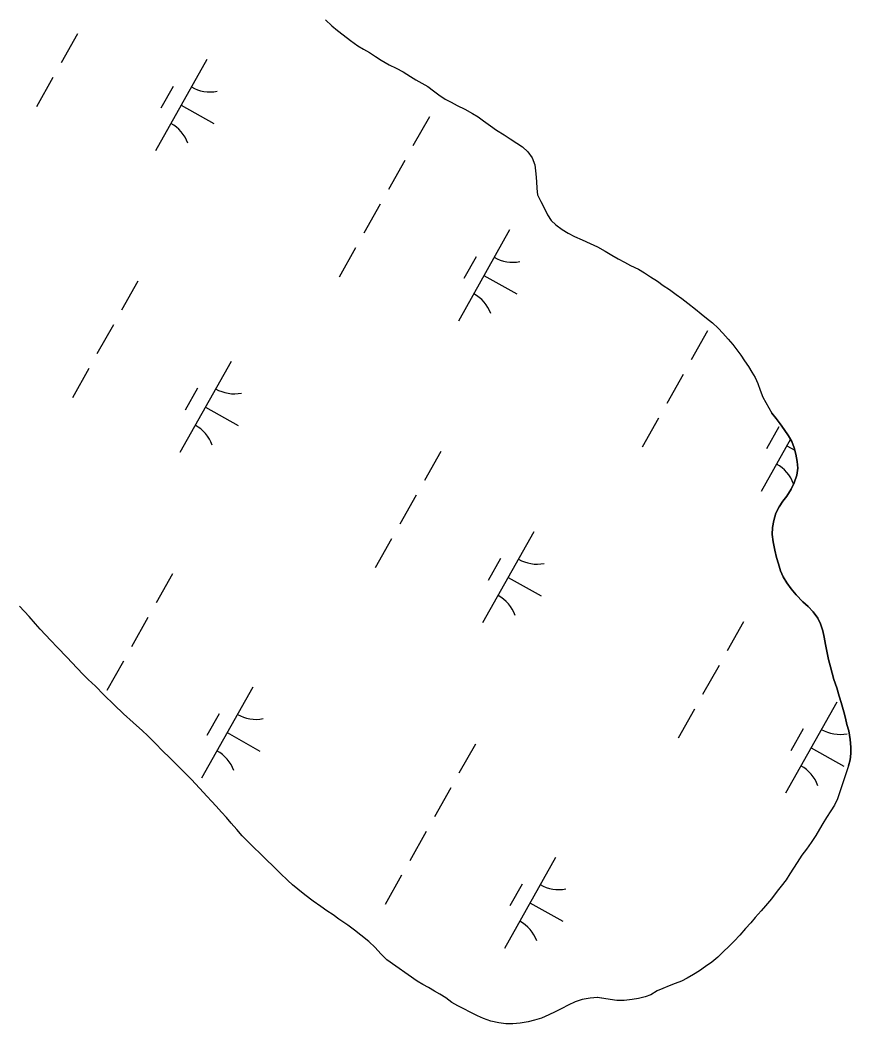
# Model space of a CAD drawing. Extents: x 3913936 to 3933962, y 195330 to 217741.
# Drawn here: x 3924154.9 to 3924552.7, y 198104.3 to 198584.7 of the extents above; entities that cross this region are included whole.
import ezdxf

# ---------------------------------------------------------------- set-up
doc = ezdxf.new("R2010")
doc.units = 0
doc.layers.add('V-TOPO-SHOR', color=7, linetype='Continuous')
doc.layers.add('V-WETL-SWMP', color=7, linetype='Continuous')

msp = doc.modelspace()

# ---------------------------------------------------------------- linework, layer by layer
at = {"layer": 'V-TOPO-SHOR'}
for points in [[(3924301.15, 198584.8), (3924304.24, 198581.93), (3924306.82, 198579.75), (3924309.53, 198577.64), (3924313.08, 198574.95), (3924316.66, 198572.35), (3924319.37, 198570.7), (3924322.15, 198569.14), (3924325.03, 198567.31), (3924327.78, 198565.52), (3924331.63, 198563.27), (3924334.97, 198561.65), (3924338.34, 198559.93), (3924341.82, 198557.75), (3924344.39, 198556.13), (3924347.31, 198554.57), (3924350.16, 198552.85), (3924352.87, 198550.84), (3924355.44, 198548.91), (3924358.46, 198546.9), (3924361.28, 198545.35), (3924364.27, 198543.86), (3924367.81, 198542.04), (3924371.56, 198540), (3924374.24, 198538.34), (3924376.85, 198536.51), (3924380.11, 198534.13), (3924383.07, 198532.05), (3924386.65, 198529.81), (3924389.53, 198527.87), (3924392.73, 198525.8), (3924395.55, 198523.97), (3924398.09, 198521.65), (3924400.18, 198518.74), (3924401.36, 198515.35), (3924401.93, 198511.18), (3924402.11, 198507.4), (3924402.26, 198504.14), (3924402.58, 198501.09), (3924404.22, 198497.9), (3924405.69, 198495.17), (3924407.47, 198491.53), (3924409.24, 198488.86), (3924411.4, 198486.75), (3924414.43, 198484.4), (3924417.27, 198482.78), (3924420.4, 198481.19), (3924424.01, 198479.54), (3924427.8, 198477.85), (3924431.45, 198476.16), (3924435.1, 198474.12), (3924438.29, 198472.19), (3924441.35, 198470.36), (3924444.23, 198468.87)], [(3924444.23, 198468.87), (3924447.15, 198467.32), (3924450.94, 198465.42), (3924453.96, 198463.8), (3924456.81, 198461.9), (3924460.08, 198459.69), (3924462.83, 198457.75), (3924465.85, 198455.75), (3924469.12, 198453.43), (3924471.83, 198451.4), (3924474.68, 198449.18), (3924478.23, 198446.31), (3924480.94, 198444.17), (3924483.58, 198442.06), (3924486.47, 198439.74), (3924489.22, 198437.18), (3924491.41, 198434.9), (3924493.95, 198432.06), (3924496.11, 198429.47), (3924498.02, 198426.94), (3924499.97, 198424.31), (3924501.82, 198421.64), (3924503.74, 198418.84), (3924505.34, 198416.27), (3924506.87, 198413.57), (3924508.13, 198410.73), (3924509.28, 198407.65), (3924510.54, 198404.25), (3924514.87, 198396.5)], [(3924551.49, 198227.73), (3924552.31, 198230.64), (3924552.72, 198233.67), (3924552.71, 198236.69), (3924552.29, 198240.33), (3924551.65, 198244.6), (3924550.81, 198247.62), (3924550.17, 198250.64), (3924549.33, 198253.66), (3924548.07, 198258.03), (3924547.12, 198261.15), (3924545.97, 198265.11), (3924544.6, 198269.17), (3924543.66, 198272.19), (3924542.92, 198275.1), (3924541.97, 198278.75), (3924541.33, 198281.87), (3924540.6, 198285.93), (3924539.86, 198289.37), (3924539.22, 198292.39), (3924538.17, 198295.72), (3924536.81, 198298.53), (3924534.72, 198301.54), (3924532.32, 198304.04), (3924529.71, 198306.32), (3924526.46, 198309.65), (3924524.06, 198312.45), (3924521.97, 198315.36), (3924520.29, 198318.27), (3924519.04, 198321.08), (3924517.99, 198324.52), (3924517.14, 198327.54), (3924516.3, 198330.98), (3924515.46, 198334.93), (3924515.03, 198338.47), (3924515.23, 198341.81), (3924515.74, 198345.25), (3924516.77, 198348.69), (3924518.33, 198351.71), (3924520.09, 198354.43), (3924521.96, 198356.83), (3924524.14, 198360.27), (3924525.59, 198363.19), (3924526.83, 198366.95), (3924527.34, 198370.18), (3924526.91, 198373.51), (3924526.38, 198376.95), (3924525.54, 198379.97), (3924524.39, 198383.09), (3924522.81, 198385.69), (3924520.83, 198388.71), (3924518.84, 198391.51), (3924516.96, 198394.01), (3924514.87, 198396.5)], [(3924330.57, 198134.96), (3924327.65, 198137.77), (3924324.93, 198140.88), (3924321.9, 198143.79), (3924318.14, 198146.7), (3924315.11, 198149.19), (3924311.77, 198151.47), (3924307.6, 198154.38), (3924304.78, 198156.46), (3924301.86, 198158.32), (3924298.93, 198160.5), (3924295.28, 198163.1), (3924291.31, 198166), (3924287.87, 198168.81), (3924285.36, 198170.78), (3924283.06, 198172.86), (3924279.41, 198176.39), (3924276.06, 198179.71), (3924272.93, 198182.83), (3924269.9, 198185.84), (3924266.87, 198188.75), (3924264.36, 198191.24), (3924261.33, 198194.36), (3924258.62, 198197.38), (3924256, 198200.39), (3924253.7, 198202.99), (3924251.3, 198205.69), (3924248.79, 198208.49), (3924246.49, 198210.88), (3924244.51, 198213.17), (3924240.85, 198217.12), (3924236.98, 198221.17), (3924232.91, 198225.43), (3924228.94, 198229.28), (3924226.75, 198231.46), (3924222.98, 198235.2), (3924219.96, 198238.32), (3924215.98, 198242.26), (3924213.48, 198244.55), (3924208.99, 198248.6), (3924204.39, 198252.75), (3924199.9, 198256.91), (3924194.99, 198261.79), (3924191.02, 198265.84), (3924187.47, 198269.06), (3924185.27, 198271.35), (3924182.14, 198274.68), (3924177.43, 198279.66), (3924172.63, 198284.65), (3924169.6, 198287.77), (3924164.48, 198293.27), (3924162.28, 198295.77), (3924159.25, 198299.2), (3924154.65, 198304.18)], [(3924551.49, 198227.73), (3924546.26, 198212.01), (3924544.84, 198208.95), (3924543.12, 198206.28), (3924541.08, 198203.11), (3924539.28, 198200.16), (3924537.69, 198197.45), (3924535.9, 198194.5), (3924533.65, 198191.02), (3924531.44, 198187.96), (3924529.26, 198184.97), (3924526.95, 198181.6), (3924525.19, 198178.89), (3924523.49, 198176.18), (3924521.7, 198173.29), (3924519.35, 198170.23), (3924517.48, 198167.87), (3924514.68, 198164.19), (3924511.88, 198160.81), (3924509.67, 198158.45), (3924506.9, 198155.14), (3924504.82, 198152.71), (3924502.3, 198149.93), (3924499.46, 198146.76), (3924496.8, 198143.87), (3924494.38, 198141.44), (3924491.61, 198138.76), (3924489.05, 198136.29), (3924486.11, 198133.89), (3924483.09, 198131.69), (3924480.26, 198129.6), (3924477.35, 198127.9), (3924474.3, 198126.22), (3924471.53, 198124.76), (3924468.58, 198123.57), (3924465.74, 198122.49), (3924462.69, 198121.26), (3924459.92, 198120.04), (3924456.97, 198118.26), (3924454.17, 198117.18), (3924451.01, 198116.51), (3924447.96, 198115.91), (3924444.11, 198115.56), (3924440.68, 198115.48), (3924437.48, 198115.89), (3924434.43, 198116.5), (3924431.3, 198116.84), (3924427.87, 198116.66), (3924424.09, 198115.92), (3924420.76, 198114.87), (3924417.33, 198113.3), (3924414.25, 198111.73), (3924411.13, 198110.02), (3924408.05, 198108.62)], [(3924408.05, 198108.62), (3924404.55, 198107.08), (3924401.26, 198106.1), (3924398.14, 198105.33), (3924394.39, 198104.7), (3924390.92, 198104.27), (3924387.56, 198104.3), (3924384.19, 198104.77), (3924380.27, 198105.6), (3924376.73, 198106.83), (3924373.91, 198108.18), (3924370.4, 198109.87), (3924367.31, 198111.49), (3924364.46, 198112.98), (3924361.68, 198114.56), (3924358.76, 198116.74), (3924355.91, 198118.5), (3924353.3, 198119.99), (3924350.49, 198121.68), (3924347.75, 198123.2), (3924345.07, 198124.75), (3924330.57, 198134.96)]]:
    msp.add_lwpolyline(points, dxfattribs=at)
at = {"layer": 'V-WETL-SWMP'}
for p, q in [((3924182.35, 198578.12), (3924174.51, 198564.17)), ((3924244.28, 198565.76), (3924219.78, 198522.18)), ((3924170.59, 198557.2), (3924162.75, 198543.25)), ((3924228.24, 198552.98), (3924222.36, 198542.52)), ((3924232.03, 198543.97), (3924247.72, 198535.15)), ((3924350.87, 198538.45), (3924343.03, 198524.5)), ((3924339.11, 198517.53), (3924331.27, 198503.58)), ((3924327.35, 198496.61), (3924319.51, 198482.66)), ((3924389.27, 198484.25), (3924364.77, 198440.67)), ((3924315.59, 198475.69), (3924307.75, 198461.74)), ((3924373.24, 198471.47), (3924367.36, 198461.01)), ((3924377.02, 198462.46), (3924392.71, 198453.64)), ((3924211.33, 198459.78), (3924203.49, 198445.83)), ((3924199.57, 198438.86), (3924191.73, 198424.91)), ((3924484.11, 198436.02), (3924476.27, 198422.07)), ((3924187.81, 198417.94), (3924179.97, 198403.99)), ((3924255.91, 198421.29), (3924231.41, 198377.71)), ((3924472.35, 198415.1), (3924464.5, 198401.15)), ((3924239.87, 198408.51), (3924233.99, 198398.05)), ((3924243.66, 198399.5), (3924259.35, 198390.68)), ((3924460.58, 198394.18), (3924452.74, 198380.23)), ((3924518.24, 198389.96), (3924512.36, 198379.5)), ((3924523.78, 198384.09), (3924509.77, 198359.16)), ((3924522.02, 198380.95), (3924525.87, 198378.79)), ((3924356.33, 198378.27), (3924348.49, 198364.32)), ((3924344.57, 198357.35), (3924336.73, 198343.4)), ((3924332.81, 198336.43), (3924324.97, 198322.48)), ((3924400.9, 198339.79), (3924376.4, 198296.2)), ((3924384.87, 198327), (3924378.99, 198316.54)), ((3924227.9, 198319.69), (3924220.05, 198305.74)), ((3924388.65, 198317.99), (3924404.34, 198309.17)), ((3924216.13, 198298.77), (3924208.29, 198284.82)), ((3924501.33, 198296.76), (3924493.49, 198282.81)), ((3924204.37, 198277.85), (3924196.53, 198263.9)), ((3924489.57, 198275.84), (3924481.73, 198261.89)), ((3924266.3, 198265.5), (3924241.8, 198221.91)), ((3924477.8, 198254.92), (3924469.96, 198240.97)), ((3924545.9, 198258.28), (3924521.4, 198214.69)), ((3924250.27, 198252.71), (3924244.38, 198242.25)), ((3924529.87, 198245.49), (3924523.99, 198235.03)), ((3924254.05, 198243.7), (3924269.74, 198234.88)), ((3924372.89, 198238.18), (3924365.05, 198224.23)), ((3924533.65, 198236.48), (3924549.34, 198227.66)), ((3924361.13, 198217.26), (3924353.29, 198203.31)), ((3924349.37, 198196.34), (3924341.53, 198182.39)), ((3924411.3, 198183.99), (3924386.8, 198140.4)), ((3924337.61, 198175.42), (3924329.77, 198161.47)), ((3924395.26, 198171.2), (3924389.38, 198160.74)), ((3924399.05, 198162.19), (3924414.74, 198153.37))]:
    msp.add_line(p, q, dxfattribs=at)
for points in [[(3924301.15, 198584.8), (3924304.25, 198581.93), (3924306.82, 198579.75), (3924309.53, 198577.64), (3924313.08, 198574.95), (3924316.66, 198572.36), (3924319.37, 198570.7), (3924322.15, 198569.14), (3924325.03, 198567.31), (3924327.78, 198565.52), (3924331.64, 198563.27), (3924334.97, 198561.65), (3924338.34, 198559.93), (3924341.82, 198557.75), (3924344.39, 198556.13), (3924347.31, 198554.57), (3924350.16, 198552.85), (3924352.87, 198550.84), (3924355.44, 198548.91), (3924358.46, 198546.9), (3924361.28, 198545.35), (3924364.27, 198543.86), (3924367.81, 198542.04), (3924371.56, 198540), (3924374.24, 198538.34), (3924376.85, 198536.51), (3924380.11, 198534.13), (3924383.07, 198532.05), (3924386.65, 198529.81), (3924389.53, 198527.87), (3924392.73, 198525.8), (3924395.55, 198523.97), (3924398.08, 198521.65), (3924400.17, 198518.74), (3924401.36, 198515.35), (3924401.93, 198511.18), (3924402.11, 198507.4), (3924402.26, 198504.14), (3924402.58, 198501.09), (3924404.22, 198497.9), (3924405.69, 198495.17), (3924407.47, 198491.53), (3924409.24, 198488.86), (3924411.4, 198486.75), (3924414.43, 198484.4), (3924417.27, 198482.78), (3924420.4, 198481.19), (3924424.01, 198479.54), (3924427.8, 198477.85), (3924431.45, 198476.16), (3924435.1, 198474.12), (3924438.29, 198472.19), (3924441.35, 198470.36), (3924444.23, 198468.87), (3924447.15, 198467.32), (3924450.94, 198465.42), (3924453.96, 198463.8), (3924456.81, 198461.9), (3924460.08, 198459.69), (3924462.83, 198457.75), (3924465.85, 198455.75), (3924469.12, 198453.43), (3924471.83, 198451.4), (3924474.68, 198449.18), (3924478.23, 198446.31), (3924480.94, 198444.17), (3924483.58, 198442.06), (3924486.47, 198439.74), (3924489.22, 198437.18), (3924491.41, 198434.9), (3924493.95, 198432.06), (3924496.11, 198429.47), (3924498.02, 198426.94), (3924499.97, 198424.31), (3924501.82, 198421.64), (3924503.73, 198418.84), (3924505.34, 198416.27), (3924506.87, 198413.57), (3924508.13, 198410.73), (3924509.28, 198407.65), (3924510.54, 198404.25), (3924514.87, 198396.5), (3924516.96, 198394.01), (3924518.84, 198391.51), (3924520.83, 198388.71), (3924522.81, 198385.69), (3924524.39, 198383.09), (3924525.54, 198379.97), (3924526.38, 198376.95), (3924526.91, 198373.51)], [(3924526.91, 198373.51), (3924527.34, 198370.18), (3924526.83, 198366.95), (3924525.59, 198363.19), (3924524.14, 198360.27), (3924521.96, 198356.83), (3924520.09, 198354.43), (3924518.33, 198351.71), (3924516.77, 198348.69), (3924515.74, 198345.25), (3924515.23, 198341.81), (3924515.03, 198338.47), (3924515.46, 198334.93), (3924516.3, 198330.98), (3924517.14, 198327.54), (3924517.98, 198324.52), (3924519.04, 198321.09), (3924520.29, 198318.28), (3924521.97, 198315.36), (3924524.06, 198312.45), (3924526.46, 198309.65), (3924529.7, 198306.32), (3924532.31, 198304.04), (3924534.72, 198301.54), (3924536.81, 198298.53), (3924538.17, 198295.72), (3924539.22, 198292.39), (3924539.86, 198289.37), (3924540.6, 198285.93), (3924541.34, 198281.87), (3924541.97, 198278.75), (3924542.92, 198275.1), (3924543.66, 198272.19), (3924544.6, 198269.17), (3924545.97, 198265.11), (3924547.12, 198261.15), (3924548.07, 198258.03), (3924549.33, 198253.66), (3924550.18, 198250.64), (3924550.81, 198247.62), (3924551.65, 198244.6), (3924552.29, 198240.33), (3924552.71, 198236.69), (3924552.72, 198233.67), (3924552.31, 198230.64), (3924551.49, 198227.72), (3924546.26, 198212.01), (3924544.84, 198208.95), (3924543.12, 198206.28), (3924541.08, 198203.11), (3924539.28, 198200.16), (3924537.69, 198197.45), (3924535.9, 198194.5), (3924533.65, 198191.02), (3924531.44, 198187.96), (3924529.26, 198184.97), (3924526.95, 198181.6), (3924525.19, 198178.89), (3924523.49, 198176.18), (3924521.7, 198173.29), (3924519.35, 198170.23), (3924517.48, 198167.87), (3924514.68, 198164.18), (3924511.88, 198160.81), (3924509.67, 198158.45), (3924506.9, 198155.14), (3924504.82, 198152.71), (3924502.3, 198149.93), (3924499.46, 198146.76), (3924496.8, 198143.87), (3924494.38, 198141.44), (3924491.61, 198138.76), (3924489.05, 198136.29), (3924486.11, 198133.89), (3924483.1, 198131.69), (3924480.26, 198129.6), (3924477.35, 198127.9), (3924474.3, 198126.22), (3924471.53, 198124.76), (3924468.58, 198123.57), (3924465.74, 198122.49), (3924462.69, 198121.26), (3924459.92, 198120.04), (3924456.97, 198118.26), (3924454.17, 198117.18), (3924451.01, 198116.51), (3924447.96, 198115.91), (3924444.11, 198115.56), (3924440.68, 198115.48), (3924437.48, 198115.89), (3924434.43, 198116.5), (3924431.31, 198116.84), (3924427.87, 198116.66), (3924424.09, 198115.92), (3924420.76, 198114.87), (3924417.33, 198113.3), (3924414.25, 198111.73), (3924411.13, 198110.02), (3924408.05, 198108.62), (3924404.55, 198107.08), (3924401.26, 198106.1)], [(3924401.26, 198106.1), (3924398.14, 198105.33), (3924394.39, 198104.7), (3924390.92, 198104.27), (3924387.56, 198104.3), (3924384.19, 198104.77), (3924380.27, 198105.6), (3924376.73, 198106.83), (3924373.91, 198108.18), (3924370.4, 198109.87), (3924367.31, 198111.49), (3924364.46, 198112.98), (3924361.68, 198114.56), (3924358.76, 198116.74), (3924355.91, 198118.5), (3924353.31, 198119.99), (3924350.49, 198121.68), (3924347.75, 198123.2), (3924345.07, 198124.75), (3924330.57, 198134.96), (3924327.65, 198137.77), (3924324.93, 198140.88), (3924321.9, 198143.79), (3924318.14, 198146.7), (3924315.11, 198149.19), (3924311.77, 198151.47), (3924307.6, 198154.38), (3924304.78, 198156.46), (3924301.86, 198158.32), (3924298.93, 198160.5), (3924295.28, 198163.1), (3924291.31, 198166), (3924287.87, 198168.81), (3924285.36, 198170.78), (3924283.06, 198172.86), (3924279.41, 198176.39), (3924276.06, 198179.71), (3924272.93, 198182.83), (3924269.9, 198185.84), (3924266.87, 198188.75), (3924264.36, 198191.24), (3924261.33, 198194.36), (3924258.62, 198197.38), (3924256, 198200.39), (3924253.7, 198202.99), (3924251.3, 198205.69), (3924248.79, 198208.49), (3924246.49, 198210.89), (3924244.51, 198213.17), (3924240.85, 198217.12), (3924236.98, 198221.17), (3924232.91, 198225.43), (3924228.94, 198229.28), (3924226.75, 198231.46), (3924222.98, 198235.2), (3924219.95, 198238.32), (3924215.98, 198242.26), (3924213.48, 198244.55), (3924208.99, 198248.6), (3924204.39, 198252.75), (3924199.9, 198256.91), (3924194.99, 198261.79), (3924191.02, 198265.84), (3924187.47, 198269.06), (3924185.27, 198271.35), (3924182.14, 198274.68), (3924177.44, 198279.66), (3924172.63, 198284.65), (3924169.6, 198287.77), (3924164.48, 198293.27), (3924162.28, 198295.77), (3924159.25, 198299.2), (3924154.66, 198304.19)]]:
    msp.add_lwpolyline(points, dxfattribs=at)
for centre, start, end in [((3924245.77, 198567.93), 239.8861, 281.4297), ((3924218.7, 198519.78), 19.8861, 61.4297), ((3924390.77, 198486.42), 239.8861, 281.4297), ((3924363.7, 198438.27), 19.8861, 61.4297), ((3924257.4, 198423.46), 239.8861, 281.4297), ((3924230.33, 198375.31), 19.8861, 61.4297), ((3924508.69, 198356.76), 19.8861, 61.4297), ((3924402.4, 198341.95), 239.8861, 281.4297), ((3924375.33, 198293.8), 19.8861, 61.4297), ((3924267.79, 198267.66), 239.8861, 281.4297), ((3924547.39, 198260.45), 239.8861, 281.4297), ((3924240.72, 198219.51), 19.8861, 61.4297), ((3924520.32, 198212.29), 19.8861, 61.4297), ((3924412.79, 198186.16), 239.8861, 281.4297), ((3924385.72, 198138), 19.8861, 61.4297)]:
    msp.add_arc(centre, 17.62, start, end, dxfattribs=at)

doc.saveas('drawing.dxf')
